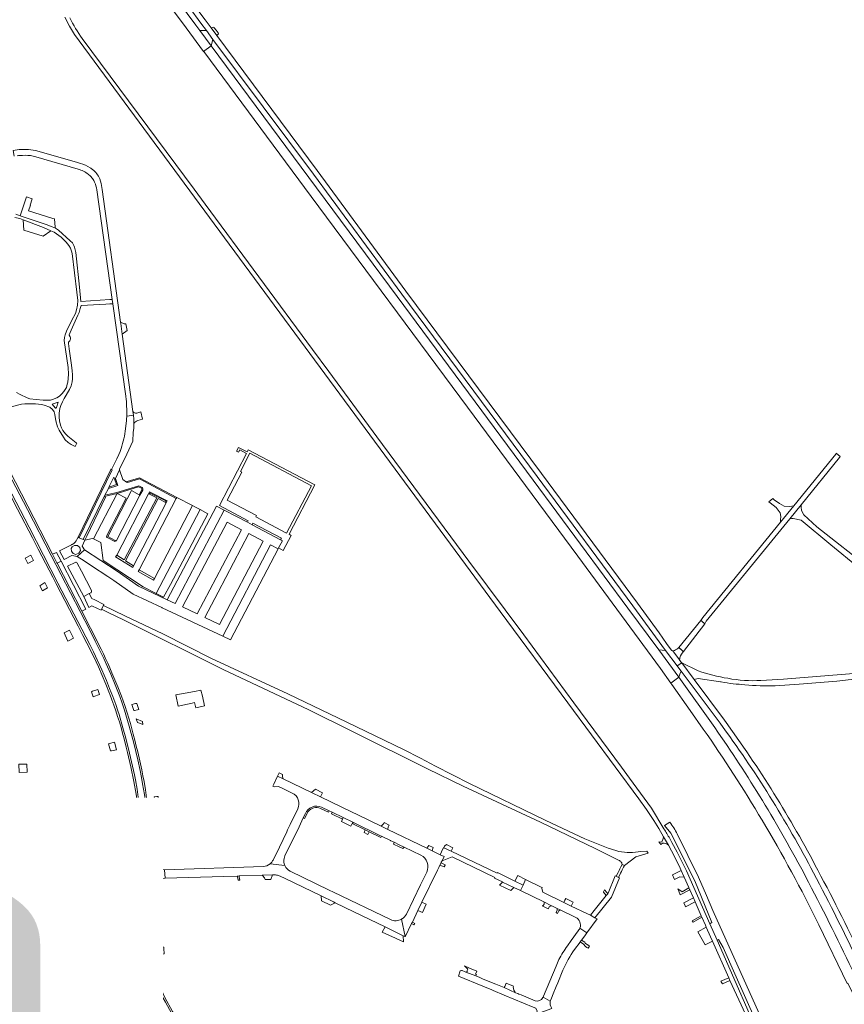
# Model space of a CAD drawing. Header units: metres. Extents: x 166325 to 190320, y 381923 to 404576.
# Tile 560 of 656: x 172175 to 172664, y 393517 to 394101. Entities that reach past the tile are written whole.
import ezdxf

# ---------------------------------------------------------------- set-up
doc = ezdxf.new("R2010")
doc.units = ezdxf.units.M
for name, color, linetype, lineweight in [('B-WE-VH-VERHARDING_ASFALT-GV', 8, 'Continuous', 18), ('B-WE-VH-VERHARDING_BETONSTRAATSTEEN-GV', 8, 'Continuous', 18), ('B-WE-VH-VERHARDING_FUNDERING_ZAND-GV', 8, 'Continuous', 18), ('B-WE-VH-VERHARDING_GESLOTEN-GV', 8, 'Continuous', 18), ('B-WE-VH-VERHARDING_HALFVERHARDING-GV', 8, 'Continuous', 18), ('B-WE-VH-VERHARDING_STRAATBAKSTEEN-GV', 8, 'Continuous', 18), ('X-XX-AL-TEKENBLAD-T50', 4, 'Continuous', 50)]:
    doc.layers.add(name, color=color, linetype=linetype, lineweight=lineweight)
doc.styles.add('NLCS-ISO-M500-T50', font='NLCS-ISO.ttf', dxfattribs={"height": 2.5})

msp = doc.modelspace()

# ---------------------------------------------------------------- linework, layer by layer
at = {"layer": 'B-WE-VH-VERHARDING_ASFALT-GV', "flags": 128}
for points in [[(172025.77, 394441.591), (172025.642, 394441.809), (172020.995, 394438.342), (172140.833, 394275.33), (172150.655, 394261.969), (172226.104, 394160.23), (172273.726, 394095.999), (172284.092, 394082.015), (172288.629, 394085.315), (172281.963, 394094.4), (172279.558, 394097.592), (172201.526, 394202.869), (172151.899, 394269.871)], [(172275.531, 394108.273), (172282.602, 394098.804), (172285.773, 394094.398), (172289.697, 394088.946), (172349.217, 394009.139), (172401.574, 393938.081), (172481.794, 393829.958), (172538.529, 393753.359), (172557.736, 393726.947)], [(172557.736, 393726.947), (172564.712, 393717.776), (172567.454, 393719.514), (172566.931, 393720.218), (172566.442, 393720.872), (172566.138, 393721.279), (172566.128, 393721.291), (172562.1, 393726.676), (172561.623, 393726.862), (172561.066, 393727.39), (172558.366, 393731.139), (172556.214, 393734.217), (172553.956, 393737.433), (172541.107, 393755.051), (172484.247, 393831.809), (172404.051, 393939.878), (172351.362, 394011.383), (172291.996, 394091.466), (172288.691, 394095.912), (172284.991, 394100.66), (172278.405, 394109.523)], [(172211.145, 394015.64), (172209.472, 394016.123), (172186.666, 394022.713), (172184.567, 394023.225), (172180.46, 394023.877), (172174.891, 394023.785), (172171.316, 394023.32), (172171.962, 394019.862)], [(172181.678, 394020.238), (172183.2, 394019.944), (172184.675, 394019.468), (172209.763, 394012.198)], [(172215.83, 394009.184), (172217.221, 394008.035), (172218.402, 394006.671)], [(172242.523, 393866.324), (172242.31, 393868.546), (172241.446, 393874.229), (172235.902, 393914.451), (172235.045, 393920.67), (172234.943, 393921.413), (172224.101, 394000.065), (172223.445, 394003.749), (172222.72, 394006.548)], [(172220.878, 394000.006), (172230.009, 393935.001), (172230.375, 393932.398), (172238.066, 393877.645), (172238.1, 393877.4)], [(172210.41, 393793.729), (172212.896, 393792.627), (172225.337, 393818.203), (172225.735, 393819.002), (172227.722, 393822.988), (172228.077, 393823.712), (172231.026, 393829.728), (172231.542, 393828.148), (172231.921, 393828.912), (172234.397, 393833.909), (172234.249, 393834.36), (172238.599, 393843.199), (172242.315, 393850.924), (172242.504, 393856.173), (172242.762, 393858.588), (172242.807, 393861.286), (172242.803, 393861.478), (172242.747, 393863.984), (172242.523, 393866.324), (172238.596, 393865.783)], [(172238.596, 393865.783), (172242.523, 393866.324)], [(172238.48, 393863.303), (172237.94, 393858.36)], [(172235.281, 393846.672), (172234.668, 393844.863), (172234.013, 393843.069), (172232.744, 393840.502), (172229.609, 393834.16), (172229.267, 393834.329), (172229.237, 393834.267), (172229.899, 393833.962), (172210.41, 393793.729)], [(172256.068, 393760.695), (172282.045, 393810.479), (172278.937, 393812.12), (172277.589, 393812.832), (172255.102, 393769.607), (172254.524, 393768.559), (172245.478, 393773.648), (172246.059, 393774.682), (172267.966, 393817.03), (172246.105, 393828.617), (172239.085, 393826.487), (172238.565, 393826.64), (172236.265, 393828.226), (172234.397, 393833.909), (172231.921, 393828.912), (172233.323, 393824.727), (172227.722, 393822.988), (172225.735, 393819.002), (172232.762, 393820.539), (172245.751, 393824.531), (172247.674, 393823.548)], [(172226.755, 393794.98), (172238.2, 393817.107), (172232.972, 393819.874), (172218.943, 393793.099), (172223.356, 393790.913), (172224.573, 393780.272), (172248.286, 393764.66), (172256.068, 393760.695)], [(172248.14, 393822.008), (172246.469, 393818.95), (172232.357, 393791.757), (172231.83, 393792.047), (172231.55, 393791.498), (172226.932, 393793.851)], [(172592.692, 393685.553), (172574.789, 393709.643), (172567.454, 393719.514), (172564.712, 393717.776)], [(172564.712, 393717.776), (172564.721, 393717.766), (172565.724, 393716.447), (172567.017, 393714.747), (172590.116, 393683.869)], [(172586.958, 393681.248), (172565.597, 393711.028), (172561.005, 393707.51)], [(172561.005, 393707.51), (172561.519, 393706.782), (172572.386, 393691.403), (172580.18, 393680.373)], [(172401.451, 393567.682), (172403.566, 393557.311), (172403.63, 393557.28), (172407.404, 393565.088), (172407.81, 393565.927), (172411.149, 393572.835), (172413.508, 393577.715), (172422.676, 393596.683), (172423.454, 393598.293), (172424.162, 393599.758), (172424.804, 393601.085), (172424.985, 393601.459), (172425.401, 393602.32), (172426.581, 393604.76), (172424.3, 393605.863), (172419.572, 393608.15), (172416.35, 393609.708), (172393.215, 393620.898), (172389.7, 393622.598), (172389.28, 393622.801), (172375.544, 393629.445), (172371.802, 393631.255), (172353.433, 393640.14), (172348.518, 393642.518), (172347.976, 393642.78), (172331.216, 393650.886), (172327.88, 393652.5), (172325.764, 393647.724), (172325.137, 393646.442), (172325.958, 393646.06), (172328.582, 393646.36), (172328.922, 393646.195), (172330.264, 393645.545), (172336.667, 393642.447)], [(172339.947, 393633.02), (172335.467, 393623.749), (172333.918, 393620.543), (172333.389, 393619.449), (172329.03, 393610.427), (172325.265, 393602.635)], [(172354.017, 393634.081), (172358.474, 393631.922), (172360.329, 393631.023), (172366.903, 393627.839), (172372.513, 393625.121), (172372.884, 393624.941), (172388.555, 393617.35), (172389.547, 393616.869), (172394.926, 393614.264), (172395.073, 393614.193), (172397.03, 393613.245)], [(172332.361, 393605.138), (172340.679, 393622.394), (172343.216, 393627.659), (172344.47, 393630.26)], [(172397.03, 393613.245), (172400.039, 393611.787), (172402.97, 393610.367), (172412.881, 393605.566)], [(172319.578, 393598.935), (172260.998, 393596.986), (172261.392, 393591.951), (172296.13, 393592.999), (172304.12, 393593.24), (172304.174, 393593.242), (172305.201, 393593.272), (172305.523, 393593.282), (172318.83, 393593.683), (172324.953, 393593.868), (172325.676, 393593.89)], [(172332.292, 393599.425), (172323.514, 393600.415)], [(172329.92, 393592.984), (172332.161, 393591.898), (172332.542, 393591.714), (172353.738, 393581.447), (172361.081, 393577.89), (172362.078, 393577.407), (172373.148, 393572.045), (172391.706, 393563.056)], [(172394.818, 393567.429), (172361.026, 393583.779), (172358.621, 393584.943), (172335.504, 393596.128)], [(172416.336, 393595.618), (172412.687, 393588.093), (172404.26, 393570.71)], [(172391.706, 393563.056), (172397.218, 393560.386), (172397.992, 393560.011), (172398.022, 393559.996), (172402.396, 393557.878), (172403.566, 393557.311), (172401.451, 393567.682)], [(172503.968, 393549.731), (172507.178, 393554.125), (172507.221, 393554.184), (172508.003, 393555.254), (172509.932, 393557.894), (172511.114, 393559.512), (172507.084, 393562.425)], [(172648.628, 393564.308), (172665.485, 393529.596), (172665.862, 393529.822), (172677.344, 393506.169)], [(172506.472, 393561.298), (172506.047, 393560.711), (172501.982, 393555.094)], [(172501.982, 393555.094), (172499.711, 393551.956)], [(172494.669, 393543.679), (172492.955, 393539.883), (172485.508, 393521.965), (172485.31, 393521.483), (172489.453, 393519.015), (172490.182, 393520.779), (172491.262, 393523.392), (172493.036, 393527.683), (172493.938, 393529.867), (172497.056, 393537.413)]]:
    msp.add_lwpolyline(points, dxfattribs=at)
for points in [[(172346.477, 394007.22), (172288.629, 394085.315), (172284.092, 394082.015), (172284.223, 394081.838), (172347.803, 393996.065), (172440.392, 393871.104), (172505.91, 393782.748), (172554.822, 393716.259), (172561.005, 393707.51), (172565.597, 393711.028), (172553.764, 393727.261), (172535.472, 393752.041), (172479.411, 393827.938), (172398.758, 393936.723)], [(172262.031, 393814.434), (172242.705, 393777.153), (172242.197, 393776.168), (172232.037, 393782.345), (172232.651, 393783.335), (172251.576, 393819.799), (172252.173, 393820.945), (172262.629, 393815.571)], [(172581.119, 393742.694), (172578.885, 393744.618), (172578.696, 393744.767), (172565.705, 393728.626), (172565.857, 393728.481), (172568.101, 393726.568), (172568.382, 393726.345)], [(172532.161, 393596.881), (172532.928, 393598.425), (172533.433, 393599.441), (172532.09, 393600.106), (172531.389, 393598.701), (172530.811, 393597.543), (172530.313, 393596.546), (172529.731, 393595.378), (172528.599, 393593.111), (172529.958, 393592.446), (172531.191, 393594.927), (172531.664, 393595.88)]]:
    msp.add_lwpolyline(points, close=True, dxfattribs=at)
at = {"layer": 'B-WE-VH-VERHARDING_ASFALT-GV'}
for points in [[(172173.604, 394020.112, -0.0122429), (172175.236, 394020.29)], [(172175.236, 394020.29, -0.0465689), (172181.678, 394020.238)], [(172209.763, 394012.198, -0.1005413), (172215.83, 394009.184)], [(172217.009, 394012.924, 0.0685414), (172211.145, 394015.64)], [(172218.369, 394011.982, 0.0174325), (172217.009, 394012.924)], [(172222.72, 394006.548, 0.1153812), (172218.369, 394011.982)], [(172218.402, 394006.671, -0.0368738), (172219.597, 394004.421)], [(172219.597, 394004.421, -0.0663639), (172220.878, 394000.006)], [(172238.1, 393877.4, -0.0370171), (172238.596, 393865.783)], [(172238.596, 393865.783, -0.0080469), (172238.48, 393863.303)], [(172237.94, 393858.36, -0.0529451), (172235.281, 393846.672)], [(172226.932, 393793.851, -0.4101534), (172226.755, 393794.98)], [(172648.067, 393596.665, 0.0375636), (172592.692, 393685.553)], [(172580.18, 393680.373, -0.0174804), (172615.032, 393626.341)], [(172640.807, 393592.987, 0.0302429), (172586.958, 393681.248)], [(172590.116, 393683.869, -0.0379347), (172645.475, 393595.148)], [(172336.667, 393642.447, -0.4137068), (172339.947, 393633.02)], [(172615.032, 393626.341, -0.0205444), (172648.628, 393564.308)], [(172332.292, 393599.425, -0.1606346), (172331.843, 393603.627)], [(172331.843, 393603.627, -0.0595929), (172332.361, 393605.138)], [(172412.881, 393605.566, -0.4142776), (172416.336, 393595.618)], [(172323.514, 393600.415, -0.1646627), (172319.578, 393598.935)], [(172324.799, 393601.824, -0.072771), (172323.514, 393600.415)], [(172325.265, 393602.635, -0.0350107), (172324.799, 393601.824)], [(172335.504, 393596.128, -0.1759104), (172332.292, 393599.425)], [(172325.676, 393593.89, -0.0601393), (172327.853, 393593.693)], [(172327.853, 393593.693, -0.0604925), (172329.92, 393592.984)], [(172668.297, 393537.866, 0.0088505), (172640.807, 393592.987)], [(172645.475, 393595.148, -0.0131093), (172672.953, 393540.043)], [(172675.686, 393541.338, 0.0136035), (172648.067, 393596.665)], [(172404.26, 393570.71, -0.1351874), (172401.789, 393567.892)], [(172401.451, 393567.682, -0.2492082), (172394.818, 393567.429)], [(172401.789, 393567.892, -0.0111908), (172401.451, 393567.682)], [(172507.084, 393562.425, -0.0638498), (172506.472, 393561.298)], [(172499.711, 393551.956, 0.0313382), (172494.669, 393543.679)], [(172497.056, 393537.413, -0.0597156), (172503.968, 393549.731)]]:
    msp.add_lwpolyline(points, format="xyb", dxfattribs=at)
at = {"layer": 'B-WE-VH-VERHARDING_BETONSTRAATSTEEN-GV', "flags": 128}
for points in [[(172201.937, 394102.187), (172204.719, 394096.932), (172207.741, 394092.009), (172210.436, 394088.202), (172459.919, 393750.006), (172500.021, 393695.857), (172542.013, 393638.939), (172546.508, 393632.642), (172550.784, 393626.194), (172553.796, 393621.413), (172556.696, 393616.563), (172559.579, 393611.473)], [(172556.873, 393621.219), (172549.474, 393633.482), (172536.534, 393651.191), (172531.684, 393657.771), (172503.448, 393695.97), (172473.791, 393736.179), (172441.324, 393779.914), (172386.848, 393853.583), (172358.293, 393892.267), (172348.581, 393905.393), (172285.106, 393991.413), (172278.597, 394000.254), (172212.264, 394089.633)], [(172168.465, 393832.489), (172179.804, 393810.435), (172193.832, 393783.16), (172216.658, 393738.923), (172219.946, 393732.47), (172222.681, 393726.983), (172224.99, 393722.115), (172227.185, 393717.299), (172229.108, 393712.864), (172231.687, 393706.592), (172234.429, 393699.563), (172235.886, 393695.632), (172237.282, 393691.492), (172238.146, 393688.687), (172240.074, 393681.982), (172242.756, 393672.02), (172245.141, 393662.038), (172246.534, 393655.789), (172247.39, 393651.58), (172248.046, 393647.916), (172249.06, 393641.547), (172250.153, 393633.993), (172250.722, 393629.525), (172251.286, 393624.271), (172251.654, 393620.182), (172252.405, 393609.236), (172252.569, 393604.181), (172252.769, 393602.266), (172253.889, 393602.432)], [(172217.157, 393740.229), (172212.03, 393750.19), (172197.377, 393778.663), (172197.279, 393778.853), (172194.626, 393784.007), (172168.901, 393833.992)], [(172164.618, 393828.744), (172168.172, 393821.867), (172170.395, 393817.565), (172173.904, 393810.776), (172182.743, 393793.672), (172186.234, 393786.917), (172188.329, 393782.862), (172194.827, 393770.289), (172196.866, 393766.344), (172209.834, 393741.251), (172212.682, 393735.74), (172215.024, 393731.208), (172219.039, 393723.1), (172221.854, 393717.157), (172224.106, 393712.113), (172226.248, 393707.022), (172228.42, 393701.512), (172228.628, 393700.964)], [(172216.704, 393730.371), (172197.89, 393766.728), (172189.319, 393783.406), (172180.74, 393800.011), (172165.419, 393829.594)], [(172205.8, 393789.512), (172198.82, 393785.982), (172201.514, 393780.816), (172201.843, 393780.987), (172206.142, 393783.224), (172207.277, 393783), (172209.319, 393782.596), (172213.611, 393786.581), (172212.213, 393788.769), (172213.844, 393792.207), (172212.896, 393792.627), (172210.41, 393793.729), (172209.742, 393794.025)], [(172209.742, 393794.025), (172209.145, 393792.793)], [(172207.997, 393779.147), (172203.918, 393777.07), (172203.512, 393776.863), (172213.186, 393758.92), (172216.35, 393760.625), (172217.25, 393761.065)], [(172211.779, 393773.963), (172209.314, 393778.723)], [(172217.721, 393762.488), (172211.779, 393773.963)], [(172223.479, 393727.686), (172217.157, 393740.229)], [(172237.078, 393674.523), (172238.319, 393669.552), (172239.034, 393666.475), (172241.013, 393657.922), (172242.814, 393649.33), (172244.133, 393641.705), (172245.175, 393634.037), (172245.692, 393630.013), (172246.152, 393625.983), (172246.613, 393621.313), (172246.948, 393617.298), (172247.227, 393613.278), (172247.485, 393608.493), (172247.647, 393604.263), (172247.766, 393597.437), (172247.852, 393597.433), (172248.899, 393597.401), (172248.87, 393599.654), (172248.72, 393604.972), (172248.468, 393610.824), (172248.119, 393616.354), (172247.666, 393621.799), (172247.093, 393627.36), (172246.427, 393632.897), (172245.664, 393638.486), (172244.724, 393644.684), (172243.762, 393650.276), (172243.167, 393653.276), (172240.287, 393666.031), (172238.021, 393674.936), (172236.38, 393681.018), (172234.076, 393688.939), (172233.398, 393691.098), (172232.086, 393694.898), (172230.347, 393699.617), (172228.49, 393704.384), (172226.576, 393709.037), (172223.824, 393715.396), (172218.871, 393726.026), (172216.704, 393730.371)], [(172242.421, 393677.295), (172240.761, 393683.63), (172238.895, 393689.907), (172237.459, 393694.289), (172235.487, 393699.817), (172233.354, 393705.285)], [(172253.794, 393602.999), (172253.628, 393604.047), (172253.562, 393605.448), (172252.445, 393622.257), (172252.312, 393624.257), (172252.039, 393626.831), (172251.577, 393630.843), (172251.072, 393634.85), (172250.405, 393639.668), (172249.682, 393644.428), (172248.898, 393649.177)], [(172560.372, 393625.133), (172557.179, 393623.119), (172561.028, 393618.702), (172575.099, 393590.335), (172585.197, 393565.681), (172583.967, 393564.997), (172588.307, 393555.161), (172589.239, 393555.581), (172591.924, 393550.82), (172598.939, 393535.266), (172611.131, 393507.736)], [(172559.579, 393611.473), (172556.696, 393616.563), (172556.475, 393615.736), (172556.116, 393614.802), (172555.53, 393613.497), (172554.721, 393613.335), (172553.913, 393613.538), (172554.943, 393611.889), (172556.084, 393612.717)], [(172638.054, 393441.88), (172635.851, 393446.609), (172617.9, 393488.1), (172588.307, 393555.161), (172583.967, 393564.997), (172570.131, 393596.35), (172568.889, 393599.164), (172564.762, 393607.419), (172561.616, 393613.136), (172560.313, 393615.504)], [(172651.192, 393429.072), (172651.724, 393429.503), (172650.127, 393431.731), (172643.673, 393444.07), (172641.85, 393447.63), (172639.536, 393452.865), (172635.549, 393461.817), (172635.116, 393462.789), (172618.542, 393500), (172585.916, 393572.75), (172582.028, 393581.704), (172577.289, 393592.619), (172564.759, 393618.199)], [(172559.579, 393611.473), (172563.151, 393604.741), (172566.511, 393597.9), (172567.103, 393596.561), (172568.838, 393592.64), (172571.539, 393586.537), (172571.702, 393586.168), (172572.065, 393585.348), (172572.166, 393585.119), (172574.294, 393580.309), (172575.33, 393577.97), (172578.989, 393569.7), (172579.353, 393568.877), (172581.437, 393564.166), (172581.94, 393563.03), (172584.537, 393557.161), (172585.668, 393554.604), (172595.238, 393532.976), (172595.957, 393531.351), (172605.129, 393511.339)], [(172254.103, 393587.312), (172253.992, 393587.325), (172252.966, 393587.454), (172252.803, 393586.641), (172252.719, 393585.815), (172252.7, 393582.026), (172252.591, 393576.391), (172252.461, 393572.815), (172252.255, 393569.3), (172251.754, 393559.39), (172251.651, 393555.871), (172251.629, 393552.35), (172251.686, 393548.83), (172251.75, 393546.945), (172251.925, 393545.13), (172252.18, 393543.325), (172252.513, 393541.533), (172252.925, 393539.757), (172253.415, 393538), (172253.981, 393536.267), (172257.025, 393528.04), (172258.035, 393525.614), (172259.118, 393523.221), (172260.273, 393520.861), (172261.5, 393518.538), (172267.398, 393508.096)], [(172252.959, 393546.038), (172252.79, 393548.278), (172252.767, 393551.239), (172252.727, 393556.509), (172253.392, 393571.237), (172253.56, 393574.942), (172253.622, 393576.318), (172253.81, 393585.782)], [(172254.454, 393538.515), (172253.579, 393542.251), (172252.959, 393546.038)], [(172258.278, 393515.419), (172256.964, 393518.718), (172255.913, 393521.101), (172253.769, 393525.566), (172252.801, 393525.133), (172255.954, 393518.398), (172257.739, 393513.777), (172262.752, 393499.371)], [(172273.319, 393500.858), (172272.265, 393502.13), (172269.935, 393506.029), (172265.747, 393513.038), (172261.247, 393521.334)]]:
    msp.add_lwpolyline(points, dxfattribs=at)
at = {"layer": 'B-WE-VH-VERHARDING_BETONSTRAATSTEEN-GV'}
for points in [[(172212.264, 394089.633, -0.0395271), (172204.882, 394101.881)], [(172206.356, 393789.801, -0.022824), (172205.8, 393789.512)], [(172209.145, 393792.793, -0.1492864), (172206.356, 393789.801)], [(172209.314, 393778.723, 0.4116536), (172207.997, 393779.147)], [(172217.25, 393761.065, 0.4210961), (172217.721, 393762.488)], [(172233.354, 393705.285, 0.0190743), (172223.479, 393727.686)], [(172228.628, 393700.964, -0.027309), (172237.078, 393674.523)], [(172248.898, 393649.177, 0.0184614), (172242.421, 393677.295)], [(172560.313, 393615.504, 0.0049107), (172556.873, 393621.219)], [(172564.759, 393618.199, 0.052915), (172560.372, 393625.133)], [(172556.084, 393612.717, -0.193962), (172559.579, 393611.473)], [(172253.889, 393602.432, -0.023164), (172253.794, 393602.999)], [(172253.81, 393585.782, -0.0582854), (172254.103, 393587.312)], [(172261.247, 393521.334, -0.0417225), (172254.454, 393538.515)]]:
    msp.add_lwpolyline(points, format="xyb", dxfattribs=at)
at = {"layer": 'B-WE-VH-VERHARDING_BETONSTRAATSTEEN-GV', "flags": 128}
for points in [[(172285.773, 394094.398), (172281.963, 394094.4), (172288.629, 394085.315), (172289.697, 394088.946)], [(172291.578, 394094.496), (172290.449, 394095.965), (172290.207, 394096.3), (172288.691, 394095.912), (172291.996, 394091.466), (172293.043, 394092.439), (172292.706, 394093.027)], [(172180.5, 393987.48), (172181.531, 393990.772), (172181.423, 393990.806), (172182.594, 393994.531), (172179.143, 393995.706), (172175.438, 393984.6), (172190.911, 393979.363), (172194.35, 393978.072), (172196.401, 393977.148), (172196.187, 393977.788), (172195.843, 393982.689), (172194.866, 393982.997)], [(172238.011, 393920.544), (172237.602, 393920.525), (172237.115, 393920.576), (172236.642, 393920.705), (172234.943, 393921.413), (172235.045, 393920.67), (172235.902, 393914.451), (172238.824, 393916.482)], [(172328.562, 393787.687), (172331.304, 393786.241), (172336.003, 393795.142), (172334.76, 393795.793), (172350.132, 393825.151), (172310.604, 393845.848), (172309.944, 393844.568), (172304.761, 393847.242), (172303.59, 393845.062), (172304.809, 393844.397), (172305.524, 393845.749), (172309.469, 393843.648), (172293.563, 393812.82), (172310.645, 393803.817), (172310.13, 393802.877), (172312.934, 393801.416), (172313.407, 393802.378), (172330.2, 393793.532), (172329.723, 393792.579), (172330.836, 393791.996)], [(172311.537, 393843.775), (172348.071, 393824.588), (172333.357, 393796.49), (172315.089, 393806.088), (172315.554, 393806.973), (172298.156, 393816.093), (172306.824, 393832.629), (172305.938, 393833.093)], [(172638.114, 393813.279), (172660.947, 393841.36), (172661.224, 393841.98), (172658.989, 393843.865), (172658.648, 393843.212), (172633.821, 393812.697), (172625.92, 393802.987), (172579.874, 393746.392), (172578.696, 393744.767), (172578.885, 393744.618), (172580.002, 393743.656), (172581.119, 393742.694), (172581.976, 393744.239), (172631.348, 393804.958)], [(172229.899, 393833.962), (172229.237, 393834.267), (172209.742, 393794.025), (172210.41, 393793.729)], [(172226.055, 393817.88), (172226.016, 393817.796), (172215.032, 393794.713), (172213.844, 393792.207), (172218.411, 393793.363), (172218.943, 393793.099), (172232.972, 393819.874), (172225.337, 393818.203)], [(172241.458, 393821.654), (172238.929, 393816.732), (172227.479, 393794.446), (172231.83, 393792.047), (172232.357, 393791.757), (172246.469, 393818.95), (172245.923, 393819.244)], [(172251.576, 393819.799), (172232.651, 393783.335), (172237.165, 393780.559), (172256.351, 393817.345), (172252.186, 393819.485)], [(172226.016, 393817.796), (172226.055, 393817.88), (172225.337, 393818.203), (172212.896, 393792.627), (172213.844, 393792.207), (172215.032, 393794.713)], [(172262.031, 393814.434), (172261.392, 393814.761), (172257.149, 393816.935), (172237.937, 393780.085), (172242.705, 393777.153)], [(172268.258, 393817.594), (172267.966, 393817.03), (172246.059, 393774.682), (172255.102, 393769.607), (172277.589, 393812.832)], [(172310.13, 393802.877), (172296.261, 393810.147), (172267.252, 393754.829), (172262.653, 393756.977), (172245.515, 393765.003), (172232.966, 393773.854), (172213.611, 393786.581), (172209.319, 393782.596), (172213.332, 393779.962), (172217.64, 393777.135), (172227.474, 393770.681), (172228.613, 393769.933), (172230.919, 393768.42), (172242.476, 393760.372), (172259.47, 393752.342), (172259.615, 393752.273), (172295.449, 393735.366), (172323.799, 393789.468), (172328.258, 393787.114), (172328.562, 393787.687), (172330.836, 393791.996), (172329.723, 393792.579), (172312.934, 393801.416)], [(172256.068, 393760.695), (172260.457, 393758.459), (172264.626, 393766.096), (172286.683, 393808.001), (172282.045, 393810.479)], [(172296.261, 393810.147), (172291.769, 393812.496), (172262.653, 393756.977), (172267.252, 393754.829)], [(172306.53, 393798.513), (172298.083, 393802.951), (172271.724, 393752.711), (172280.384, 393748.633)], [(172298.083, 393802.951), (172306.53, 393798.513), (172280.384, 393748.633), (172271.724, 393752.711)], [(172319.404, 393791.763), (172310.941, 393796.217), (172292.781, 393761.545), (172284.861, 393746.505), (172293.536, 393742.382)], [(172310.941, 393796.217), (172319.404, 393791.763), (172293.536, 393742.382), (172284.861, 393746.505), (172292.781, 393761.545)], [(172205.911, 393785.763), (172205.737, 393787.333), (172206.382, 393788.274), (172207.642, 393789.201), (172209.477, 393789.184), (172210.822, 393787.979), (172211.249, 393786.096), (172210.265, 393784.587), (172208.451, 393783.833), (172206.923, 393784.351)], [(172328.258, 393787.114), (172323.799, 393789.468), (172295.449, 393735.366), (172300.005, 393733.216)], [(172181.741, 393783.428), (172178.474, 393781.54), (172180.089, 393778.405), (172183.361, 393780.283)], [(172216.163, 393752.456), (172217.938, 393753.358), (172218.374, 393753.149), (172223.444, 393750.721), (172223.754, 393751.375), (172224.821, 393753.628), (172225.08, 393754.257), (172219.653, 393756.875), (172217.882, 393757.729), (172216.35, 393760.625), (172213.186, 393758.92)], [(172557.736, 393726.947), (172553.764, 393727.261), (172565.597, 393711.028), (172566.335, 393712.96), (172566.987, 393714.668), (172567.017, 393714.747), (172565.724, 393716.447), (172564.721, 393717.766), (172564.712, 393717.776)], [(172267.62, 393700.575), (172269.077, 393693.869), (172277.36, 393695.752), (172278.66, 393696.048), (172279.482, 393693.023), (172284.699, 393694.164), (172283.449, 393699.879), (172282.607, 393703.441), (172278.724, 393702.698)], [(172248.227, 393683.001), (172247.909, 393684.859), (172244.265, 393686.501), (172244.933, 393684.308), (172247.73, 393683.198)], [(172179.49, 393659.616), (172174.739, 393659.519), (172174.878, 393654.665), (172179.595, 393654.75)], [(172327.88, 393652.5), (172331.216, 393650.886), (172330.858, 393652.04), (172330.853, 393652.659), (172330.974, 393653.408), (172328.845, 393654.458)], [(172379.955, 393620.563), (172379.186, 393619.017), (172381.396, 393617.946), (172382.161, 393619.486)], [(172248.825, 393582.145), (172248.89, 393585.866), (172248.899, 393597.401), (172247.852, 393597.433), (172247.766, 393597.437), (172247.83, 393593.758), (172247.807, 393585.185), (172247.489, 393573.1), (172246.825, 393559.641), (172246.666, 393552.649), (172246.855, 393546.64), (172247.186, 393543.186), (172247.181, 393543.035), (172248.249, 393543.19), (172247.902, 393547.159), (172247.761, 393549.899), (172247.699, 393552.642), (172247.718, 393555.385)], [(172427.179, 393599.69), (172427.289, 393599.887), (172424.804, 393601.085), (172424.162, 393599.758), (172426.572, 393598.651)], [(172304.174, 393593.242), (172304.276, 393592.708), (172304.648, 393590.766), (172305.676, 393590.793), (172305.293, 393592.792), (172305.201, 393593.272)], [(172474.946, 393591.132), (172470.238, 393593.622), (172468.544, 393590.261), (172473.393, 393587.912)], [(172567.103, 393596.561), (172562.031, 393593.987), (172562.946, 393591.522), (172563.084, 393591.152), (172566.191, 393592.822), (172568.838, 393592.64)], [(172565.241, 393585.346), (172565.621, 393584.324), (172566.555, 393582.146), (172572.166, 393585.119), (172572.065, 393585.348), (172571.702, 393586.168), (172567.647, 393583.93), (172565.093, 393585.746)], [(172354.045, 393578.511), (172359.282, 393575.984), (172362.078, 393577.407), (172361.081, 393577.89), (172353.738, 393581.447)], [(172497.56, 393577.617), (172501.925, 393575.473), (172503.096, 393577.741), (172498.74, 393579.898), (172498.238, 393578.898)], [(172521.051, 393583.738), (172522.728, 393581.623), (172523.599, 393582.718), (172523.036, 393583.406), (172521.72, 393585.013), (172521.15, 393583.86)], [(172574.294, 393580.309), (172568.595, 393577.387), (172569.341, 393575.646), (172569.624, 393575.066), (172575.33, 393577.97)], [(172490.334, 393575.632), (172485.722, 393577.867), (172485.828, 393577.595), (172485.888, 393577.289), (172485.888, 393576.962), (172485.822, 393576.631), (172485.689, 393576.317), (172485.497, 393576.039), (172485.262, 393575.812), (172485.001, 393575.642), (172484.731, 393575.529), (172488.361, 393573.768), (172489.127, 393575.258)], [(172493.796, 393571.132), (172494.575, 393572.693), (172495.429, 393573.163), (172493.522, 393574.087), (172493.665, 393573.044), (172492.931, 393571.551)], [(172579.353, 393568.877), (172578.989, 393569.7), (172573.673, 393566.779), (172574.096, 393565.952)], [(172585.668, 393554.604), (172584.537, 393557.161), (172581.94, 393563.03), (172577.037, 393560.221), (172581.289, 393552.487)], [(172162.896, 393552.754), (172162.653, 393552.735), (172162.585, 393552.693), (172160.982, 393551.697), (172160.664, 393551.59), (172160.335, 393551.548), (172175.762, 393548.172), (172176.084, 393549.798)], [(172511.738, 393552.534), (172511.511, 393552.443), (172510.138, 393553.536), (172509.9, 393554.004), (172508.003, 393555.254), (172507.221, 393554.184), (172509.195, 393552.833), (172510.464, 393551.556), (172511.251, 393550.928), (172511.581, 393550.697), (172511.977, 393550.393), (172512.854, 393551.68)], [(172176.852, 393549.653), (172176.526, 393548.009), (172189.692, 393545.041), (172188.729, 393546.87), (172188.563, 393546.982)], [(172192.166, 393546.251), (172191.915, 393546.198), (172190.141, 393544.815), (172204.419, 393541.837), (172203.141, 393543.789)], [(172193.374, 393548.097), (172193.284, 393547.69), (172197.671, 393546.72), (172197.762, 393547.133)], [(172206.687, 393543.037), (172206.506, 393542.984), (172204.892, 393541.853), (172204.602, 393541.792), (172219.533, 393538.447), (172219.287, 393538.634), (172218.381, 393540.37), (172218.255, 393540.507)], [(172221.651, 393539.722), (172221.452, 393539.63), (172219.704, 393538.461), (172219.533, 393538.447), (172234.6, 393535.048), (172233.176, 393537.265)], [(172446.053, 393536.887), (172441.613, 393538.726), (172438.719, 393539.925), (172440.662, 393538.125), (172440.384, 393537.195), (172440.21, 393536.596), (172439.915, 393536.344), (172439.546, 393536.278), (172445.482, 393534.002), (172445.851, 393534.893), (172445.289, 393535.15)], [(172591.632, 393529.283), (172595.957, 393531.351), (172595.238, 393532.976), (172590.628, 393530.918), (172590.83, 393530.54)], [(172463.307, 393529.741), (172462.513, 393527.823), (172462.212, 393527.098), (172468.973, 393524.08), (172468.485, 393524.737), (172468.024, 393525.626), (172467.677, 393526.599), (172467.553, 393527.659), (172467.653, 393527.941)]]:
    msp.add_lwpolyline(points, close=True, dxfattribs=at)
at = {"layer": 'B-WE-VH-VERHARDING_FUNDERING_ZAND-GV', "flags": 128}
msp.add_lwpolyline([(172619.824, 393814.342), (172623.408, 393811.602), (172625.678, 393808.487), (172626.066, 393806.249), (172625.981, 393804.348), (172625.92, 393802.987), (172633.821, 393812.697), (172631.371, 393812.205), (172628.074, 393812.446), (172625.23, 393813.986), (172622.242, 393816.27), (172621.367, 393816.939), (172619.055, 393814.93)], close=True, dxfattribs=at)
for points in [[(172638.114, 393813.279), (172631.348, 393804.958), (172632.396, 393805.096), (172633.326, 393805.134)], [(172679.634, 393774.86), (172647.532, 393800.27), (172639.672, 393807.267)], [(172633.326, 393805.134), (172638.174, 393804.237), (172655.794, 393789.638), (172672.203, 393776.042)], [(172753.121, 393725.653), (172721.973, 393720.918), (172674.112, 393713.765), (172627.746, 393709.883), (172614.325, 393709.154)], [(172622.805, 393706.07), (172637.01, 393706.972), (172659.359, 393708.697), (172681.228, 393711.207), (172724.415, 393717.823), (172746.658, 393722.204), (172751.818, 393722.593)], [(172577.223, 393714.926), (172567.454, 393719.514), (172574.789, 393709.643), (172577.232, 393710.308), (172590.426, 393708.323), (172590.86, 393708.247)]]:
    msp.add_lwpolyline(points, dxfattribs=at)
at = {"layer": 'B-WE-VH-VERHARDING_FUNDERING_ZAND-GV'}
for points in [[(172639.672, 393807.267, -0.1746464), (172638.114, 393813.279)], [(172594.745, 393710.442, -0.0530762), (172577.223, 393714.926)], [(172590.86, 393708.247, 0.0264194), (172604.861, 393706.587)], [(172614.325, 393709.154, -0.0632297), (172594.745, 393710.442)], [(172604.861, 393706.587, 0.0305955), (172622.805, 393706.07)]]:
    msp.add_lwpolyline(points, format="xyb", dxfattribs=at)
at = {"layer": 'B-WE-VH-VERHARDING_GESLOTEN-GV', "flags": 128}
for points in [[(172227.722, 393822.988), (172233.323, 393824.727), (172231.921, 393828.912), (172231.542, 393828.148), (172232.478, 393825.284), (172228.077, 393823.712)], [(172268.258, 393817.594), (172246.171, 393829.301), (172238.901, 393827.095), (172238.565, 393826.64), (172239.085, 393826.487), (172246.105, 393828.617), (172267.966, 393817.03)]]:
    msp.add_lwpolyline(points, close=True, dxfattribs=at)
for points in [[(172247.674, 393823.548), (172245.751, 393824.531), (172232.762, 393820.539), (172225.735, 393819.002), (172225.337, 393818.203), (172232.972, 393819.874), (172245.674, 393823.879), (172247.357, 393823.045)], [(172247.524, 393822.335), (172245.923, 393819.244)], [(172245.923, 393819.244), (172246.469, 393818.95), (172248.14, 393822.008)], [(172261.392, 393814.761), (172262.031, 393814.434), (172262.629, 393815.571), (172252.173, 393820.945), (172251.576, 393819.799)], [(172251.576, 393819.799), (172252.186, 393819.485)], [(172252.584, 393820.259), (172261.787, 393815.529)]]:
    msp.add_lwpolyline(points, dxfattribs=at)
at = {"layer": 'B-WE-VH-VERHARDING_GESLOTEN-GV'}
for points in [[(172247.357, 393823.045, -0.3844403), (172247.524, 393822.335)], [(172248.14, 393822.008, 0.3633748), (172247.674, 393823.548)], [(172252.186, 393819.485, -0.5786186), (172252.584, 393820.259)], [(172261.787, 393815.529, -0.5944989), (172261.392, 393814.761)]]:
    msp.add_lwpolyline(points, format="xyb", dxfattribs=at)
at = {"layer": 'B-WE-VH-VERHARDING_HALFVERHARDING-GV', "flags": 128}
for points in [[(172169.426, 393871.077), (172176.237, 393872.956), (172178.196, 393873.127), (172184.64, 393873.112), (172188.095, 393872.708), (172189.778, 393872.337), (172192.963, 393871.126), (172194.664, 393869.753), (172195.53, 393868.45), (172196.087, 393866.72), (172196.698, 393863.103), (172197.646, 393859.554), (172198.61, 393857.451), (172201.075, 393853.392), (172202.22, 393851.809), (172203.936, 393850.151), (172205.77, 393848.981), (172208.086, 393847.81), (172209.081, 393849.768), (172209.031, 393849.791), (172208.561, 393850.006), (172203.673, 393853.971), (172202.51, 393855.2), (172202.308, 393855.413), (172200.788, 393857.359), (172199.982, 393858.853), (172199.384, 393860.456), (172198.877, 393862.957), (172198.678, 393865.274), (172198.586, 393867.592), (172198.982, 393870.246), (172199.581, 393872.208), (172200.548, 393874.228), (172201.589, 393876.208), (172204.734, 393881.546), (172205.707, 393883.861), (172206.195, 393886.085), (172206.491, 393887.861), (172206.544, 393890.309), (172206.365, 393892.742), (172205.981, 393896.025), (172205.152, 393901.613), (172204.56, 393905.61), (172204.07, 393908.911), (172204.037, 393909.585), (172204.318, 393909.812), (172204.857, 393910.359), (172205.185, 393910.902), (172205.309, 393911.632), (172205.276, 393912.359), (172205.035, 393912.872), (172204.501, 393913.843), (172204.476, 393914.096), (172205.758, 393916.786), (172209.708, 393925.576), (172210.374, 393927.307), (172211.021, 393929.532), (172211.695, 393931.4), (172215.335, 393931.594), (172226.172, 393932.173), (172228.543, 393932.3), (172230.375, 393932.398), (172230.009, 393935.001), (172228.538, 393934.906), (172211.495, 393933.803), (172210.694, 393942.321), (172208.399, 393962.771), (172207.669, 393965.954), (172207.291, 393966.895), (172206.963, 393967.714), (172206.39, 393968.505), (172205.177, 393969.76), (172198.096, 393976.091), (172196.401, 393977.148), (172194.35, 393978.072), (172190.911, 393979.363), (172175.438, 393984.6), (172172.92, 393985.452)], [(172172.338, 393983.574), (172175.261, 393982.866), (172177.211, 393982.152), (172189.366, 393977.7), (172193.626, 393975.708), (172195.628, 393974.772), (172199.697, 393971.816), (172202.765, 393968.842), (172204.359, 393966.908), (172205.208, 393965.383), (172205.851, 393963.591), (172206.224, 393962.163), (172209.058, 393939.202), (172209.627, 393934.339), (172209.507, 393931.564), (172208.943, 393928.77), (172208.262, 393926.712), (172206.002, 393922.634), (172202.992, 393916.223), (172202.082, 393913.94), (172201.667, 393912.34), (172201.558, 393910.714), (172203.904, 393894.651), (172204.048, 393890.604), (172203.932, 393888.124), (172203.695, 393886.032), (172203.409, 393884.846), (172202.844, 393882.769), (172201.378, 393880.329), (172200.126, 393878.957), (172198.831, 393877.616), (172197.297, 393876.683), (172194.7, 393875.647), (172193.367, 393875.296), (172189.085, 393875.296), (172184.861, 393875.645), (172181.288, 393876.121), (172179.569, 393876.713), (172175.434, 393878.624), (172173.302, 393879.905)], [(172242.31, 393868.546), (172242.523, 393866.324), (172242.747, 393863.984), (172242.803, 393861.478)], [(172246.868, 393868.383), (172244.548, 393867.532)], [(172245.1, 393863.16), (172247.92, 393863.983), (172246.868, 393868.383)], [(172353.31, 393633.362), (172358.066, 393631.073), (172358.474, 393631.922)], [(172358.474, 393631.922), (172354.017, 393634.081)], [(172344.47, 393630.26), (172343.216, 393627.659), (172343.973, 393627.295), (172346.171, 393631.529)]]:
    msp.add_lwpolyline(points, dxfattribs=at)
for points in [[(172193.626, 393975.708), (172189.366, 393977.7), (172177.211, 393982.152), (172177.729, 393976.022), (172189.201, 393972.501)], [(172197.927, 393874.028), (172196.931, 393870.853), (172196.849, 393870.701), (172196.707, 393870.6), (172196.535, 393870.572), (172196.369, 393870.623), (172196.242, 393870.742), (172194.51, 393872.901)], [(172223.754, 393751.375), (172227.695, 393749.452), (172236.647, 393745.084), (172296.228, 393715.49), (172346.086, 393692.017), (172372.748, 393678.706), (172416.805, 393656.854), (172437.827, 393646.559), (172483.655, 393625.139), (172516.164, 393609.526), (172530.401, 393602.457), (172530.549, 393602.386), (172530.954, 393602.133), (172531.312, 393601.816), (172531.612, 393601.444), (172531.845, 393601.027), (172532.006, 393600.577), (172532.09, 393600.106), (172533.433, 393599.441), (172540.169, 393604.566), (172547.437, 393606.73), (172546.647, 393607.95), (172543.153, 393607.834), (172541.549, 393607.548), (172539.932, 393607.341), (172538.307, 393607.213), (172536.678, 393607.166), (172535.048, 393607.198), (172533.422, 393607.31), (172531.804, 393607.502), (172530.196, 393607.774), (172528.265, 393608.288), (172523.782, 393609.707), (172509.958, 393615.338), (172496.92, 393621.456), (172486.557, 393626.319), (172441.762, 393648.136), (172421.619, 393658.45), (172412.654, 393663.041), (172402.497, 393668.241), (172368.915, 393684.426), (172334.04, 393701.155), (172288.871, 393722.154), (172260.081, 393736.742), (172237.473, 393747.434), (172224.821, 393753.628)], [(172568.382, 393726.345), (172568.101, 393726.568), (172566.979, 393727.525), (172565.705, 393728.626), (172565.107, 393728.111), (172564.461, 393727.659), (172563.772, 393727.274), (172563.048, 393726.962), (172562.295, 393726.724), (172562.1, 393726.676), (172566.128, 393721.291), (172566.144, 393721.479), (172566.208, 393722.042), (172566.331, 393722.613), (172566.512, 393723.182), (172566.747, 393723.738), (172567.031, 393724.273), (172567.149, 393724.464)], [(172360.329, 393631.023), (172359.928, 393630.188), (172366.454, 393626.873), (172366.903, 393627.839)], [(172371.369, 393622.806), (172372.513, 393625.121), (172366.903, 393627.839), (172366.454, 393626.873), (172365.815, 393625.498)], [(172379.955, 393620.563), (172382.161, 393619.486), (172389.168, 393616.066), (172389.547, 393616.869), (172388.555, 393617.35), (172372.884, 393624.941), (172372.519, 393624.192)], [(172431.791, 393609.916), (172428.048, 393612), (172426.953, 393610.924), (172426.496, 393610.021), (172430.833, 393607.935)]]:
    msp.add_lwpolyline(points, close=True, dxfattribs=at)
at = {"layer": 'B-WE-VH-VERHARDING_HALFVERHARDING-GV'}
for points in [[(172244.548, 393867.532, -0.2848968), (172242.31, 393868.546)], [(172242.803, 393861.478, -0.137489), (172245.1, 393863.16)], [(172354.017, 393634.081, 0.4161836), (172344.47, 393630.26)], [(172346.171, 393631.529, -0.3458151), (172353.31, 393633.362)]]:
    msp.add_lwpolyline(points, format="xyb", dxfattribs=at)
at = {"layer": 'B-WE-VH-VERHARDING_STRAATBAKSTEEN-GV', "flags": 128}
for points in [[(172222.681, 393726.983), (172219.946, 393732.47), (172216.658, 393738.923), (172193.832, 393783.16), (172179.804, 393810.435), (172168.465, 393832.489)], [(172165.419, 393829.594), (172180.74, 393800.011), (172189.319, 393783.406), (172197.89, 393766.728), (172216.704, 393730.371), (172218.871, 393726.026), (172223.824, 393715.396), (172226.576, 393709.037), (172228.49, 393704.384), (172230.347, 393699.617), (172232.086, 393694.898), (172233.398, 393691.098), (172234.076, 393688.939), (172236.38, 393681.018), (172238.021, 393674.936), (172240.287, 393666.031), (172243.167, 393653.276), (172243.762, 393650.276), (172244.724, 393644.684), (172245.664, 393638.486), (172246.427, 393632.897), (172247.093, 393627.36), (172247.666, 393621.799), (172248.119, 393616.354), (172248.468, 393610.824), (172248.72, 393604.972), (172248.87, 393599.654), (172248.899, 393597.401), (172259.551, 393597.086), (172258.322, 393597.486)], [(172253.889, 393602.432), (172252.769, 393602.266), (172252.569, 393604.181), (172252.405, 393609.236), (172251.654, 393620.182), (172251.286, 393624.271), (172250.722, 393629.525), (172250.153, 393633.993), (172249.06, 393641.547), (172248.046, 393647.916), (172247.39, 393651.58), (172246.534, 393655.789), (172245.141, 393662.038), (172242.756, 393672.02), (172240.074, 393681.982), (172238.146, 393688.687), (172237.282, 393691.492), (172235.886, 393695.632), (172234.429, 393699.563), (172231.687, 393706.592), (172229.108, 393712.864), (172227.185, 393717.299), (172224.99, 393722.115), (172222.681, 393726.983)], [(172258.306, 393591.598), (172259.529, 393591.866), (172261.118, 393591.938), (172261.392, 393591.951), (172260.998, 393596.986), (172260.895, 393596.992), (172259.627, 393597.061), (172259.551, 393597.086), (172248.899, 393597.401), (172248.89, 393585.866), (172248.825, 393582.145), (172247.718, 393555.385), (172247.699, 393552.642), (172247.761, 393549.899), (172247.902, 393547.159), (172248.249, 393543.19), (172247.181, 393543.035), (172252.609, 393525.542), (172252.801, 393525.133), (172253.769, 393525.566), (172255.913, 393521.101), (172256.964, 393518.718), (172258.278, 393515.419)], [(172253.981, 393536.267), (172253.415, 393538), (172252.925, 393539.757), (172252.513, 393541.533), (172252.18, 393543.325), (172251.925, 393545.13), (172251.75, 393546.945), (172251.686, 393548.83), (172251.629, 393552.35), (172251.651, 393555.871), (172251.754, 393559.39), (172252.255, 393569.3), (172252.461, 393572.815), (172252.591, 393576.391), (172252.7, 393582.026), (172252.719, 393585.815), (172252.803, 393586.641), (172252.966, 393587.454), (172253.992, 393587.325), (172254.103, 393587.312)], [(172507.084, 393562.425), (172511.114, 393559.512), (172517.232, 393567.888), (172515.998, 393568.544), (172513.289, 393569.971), (172511.253, 393570.956), (172501.925, 393575.473), (172497.56, 393577.617), (172485.044, 393583.744), (172484.591, 393585.895), (172484.807, 393586.354), (172484.134, 393586.68), (172474.946, 393591.132), (172473.393, 393587.912), (172471.852, 393584.588), (172485.722, 393577.867), (172490.334, 393575.632), (172490.52, 393575.542), (172493.522, 393574.087), (172495.429, 393573.163)], [(172495.429, 393573.163), (172504.604, 393568.718)], [(172190.141, 393544.815), (172189.972, 393544.813), (172189.753, 393544.964), (172189.692, 393545.041), (172176.526, 393548.009), (172175.762, 393548.172), (172160.335, 393551.548)], [(172240.108, 393535.512), (172237.552, 393535.114), (172235.547, 393534.907), (172235.029, 393534.853), (172234.773, 393534.925), (172234.6, 393535.048), (172219.533, 393538.447), (172204.602, 393541.792), (172204.419, 393541.837), (172190.141, 393544.815)], [(172171.612, 393543.684), (172176.543, 393542.592), (172191.941, 393539.181), (172196.838, 393538.096), (172209.571, 393535.276), (172222.165, 393532.486), (172233.07, 393530.071), (172236.89, 393529.681), (172238.043, 393529.63), (172239.198, 393529.639), (172240.742, 393529.696), (172244.746, 393530.058)], [(172252.609, 393525.542), (172247.181, 393543.035), (172247.139, 393541.743), (172246.804, 393540.338)], [(172267.398, 393508.096), (172261.5, 393518.538), (172260.273, 393520.861), (172259.118, 393523.221), (172258.035, 393525.614), (172257.025, 393528.04), (172253.981, 393536.267)], [(172436.938, 393537.181), (172436.207, 393537.069), (172435.098, 393533.867), (172449.535, 393527.918), (172454.898, 393525.708), (172455.621, 393525.41), (172462.266, 393522.672), (172479.388, 393515.617), (172480.883, 393515.001), (172481.839, 393513.141), (172481.103, 393511.337), (172490.523, 393514.711), (172490.473, 393514.802), (172489.825, 393516.009), (172489.44, 393516.816), (172489.393, 393517.457), (172489.381, 393518.016), (172489.453, 393519.015), (172485.31, 393521.483), (172485.208, 393521.236)], [(172480.507, 393519.3), (172472.182, 393522.75), (172470.945, 393523.263), (172470.226, 393523.561), (172468.973, 393524.08), (172462.212, 393527.098), (172457.266, 393529.147), (172452.817, 393531.029), (172449.409, 393532.395), (172447.765, 393533.056), (172445.482, 393534.002), (172439.546, 393536.278), (172439.184, 393536.428), (172437.251, 393537.229), (172436.938, 393537.181)]]:
    msp.add_lwpolyline(points, dxfattribs=at)
for points in [[(172197.055, 393785.074), (172194.626, 393784.007), (172197.279, 393778.853), (172197.377, 393778.663), (172199.728, 393779.887)], [(172199.728, 393779.887), (172197.377, 393778.663), (172212.03, 393750.19), (172214.425, 393751.352)], [(172190.086, 393767.225), (172187.195, 393765.221), (172188.716, 393762.207), (172191.763, 393763.967)], [(172205.253, 393737.773), (172204.662, 393738.92), (172201.487, 393737.328), (172202.172, 393735.972), (172203.752, 393732.482), (172204.443, 393732.855), (172207.058, 393734.268)], [(172218.764, 393699.537), (172219.215, 393699.694), (172222.526, 393700.884), (172221.396, 393703.822), (172218.367, 393702.731), (172217.7, 393702.49)], [(172244.593, 393695.595), (172243.885, 393695.432), (172241.597, 393694.907), (172242.744, 393691.352), (172243.222, 393691.45), (172245.046, 393691.801), (172245.733, 393691.933)], [(172231.424, 393672.66), (172228.334, 393671.715), (172227.798, 393671.551), (172229.009, 393667.357), (172229.553, 393667.473), (172232.541, 393668.111)], [(172353.433, 393640.14), (172354.52, 393642.567), (172350.52, 393644.658), (172347.976, 393642.78), (172348.518, 393642.518)], [(172257.814, 393635.389), (172257.14, 393640.34), (172256.432, 393640.3), (172254.939, 393640.216), (172255.04, 393639.498), (172255.282, 393637.777), (172255.585, 393635.332), (172257.075, 393635.37)], [(172389.7, 393622.598), (172393.215, 393620.898), (172393.511, 393622.455), (172393.888, 393623.143), (172394.058, 393623.452), (172391.065, 393624.983), (172390.827, 393624.411), (172389.28, 393622.801)], [(172400.039, 393611.787), (172397.03, 393613.245), (172396.574, 393612.189), (172399.945, 393610.647), (172402.17, 393609.6), (172402.97, 393610.367)], [(172420.078, 393610.114), (172417.502, 393611.417), (172416.35, 393609.708), (172419.572, 393608.15)], [(172425.159, 393607.64), (172424.3, 393605.863), (172426.581, 393604.76), (172425.401, 393602.32), (172429.496, 393603.851), (172431.444, 393604.58), (172456.637, 393592.35), (172456.478, 393592.037), (172461.219, 393589.74), (172461.312, 393589.695), (172467.946, 393586.48), (172471.852, 393584.588), (172473.393, 393587.912), (172468.544, 393590.261), (172458.204, 393595.27), (172458.023, 393594.859), (172430.833, 393607.935), (172426.496, 393610.021), (172426.346, 393610.093)], [(172324.953, 393593.868), (172318.83, 393593.683), (172319.345, 393593.206), (172319.878, 393592.6), (172320.172, 393592.158), (172320.411, 393591.662), (172320.596, 393591.193), (172323.93, 393591.283)], [(172523.599, 393582.718), (172522.728, 393581.623), (172515.591, 393572.812), (172513.289, 393569.971), (172515.998, 393568.544), (172525.875, 393580.74), (172530.594, 393592.095), (172529.958, 393592.446), (172528.599, 393593.111), (172527.998, 393593.359), (172523.774, 393583.142)], [(172459.393, 393587.82), (172466.07, 393584.581), (172467.946, 393586.48), (172461.312, 393589.695)], [(172416.093, 393576.584), (172413.508, 393577.715), (172411.149, 393572.835), (172413.767, 393571.7)], [(172402.666, 393554.287), (172402.396, 393557.878), (172398.022, 393559.996), (172397.992, 393560.011), (172397.218, 393560.386), (172391.706, 393563.056), (172389.938, 393560.036), (172397.892, 393556.411), (172398.221, 393556.252)], [(172407.404, 393565.088), (172408.786, 393564.365), (172409.189, 393565.205), (172407.81, 393565.927)], [(172256.612, 393546.668), (172260.736, 393547.126), (172260.62, 393550.234), (172260.581, 393551.034), (172260.575, 393551.157), (172256.852, 393551.196), (172256.834, 393550.85), (172256.776, 393549.754)]]:
    msp.add_lwpolyline(points, close=True, dxfattribs=at)
at = {"layer": 'B-WE-VH-VERHARDING_STRAATBAKSTEEN-GV'}
for points in [[(172258.322, 393597.486, -0.2673102), (172253.889, 393602.432)], [(172254.103, 393587.312, -0.2387787), (172258.306, 393591.598)], [(172504.604, 393568.718, -0.3903355), (172507.084, 393562.425)], [(172244.746, 393530.058, -0.3156281), (172252.609, 393525.542)], [(172485.208, 393521.236, -0.3599375), (172480.507, 393519.3)]]:
    msp.add_lwpolyline(points, format="xyb", dxfattribs=at)

# ---------------------------------------------------------------- next in the draw order: texts
at = {"layer": 'X-XX-AL-TEKENBLAD-T50', "insert": (171326.062, 393159.699), "char_height": 180, "width": 934.08549, "attachment_point": 7, "style": 'NLCS-ISO-M500-T50', "bg_fill": 3, "box_fill_scale": 1, "bg_fill_color": 256, "bg_fill_transparency": 0}
msp.add_mtext('Beek en Donk', dxfattribs=at)

doc.saveas('drawing.dxf')
